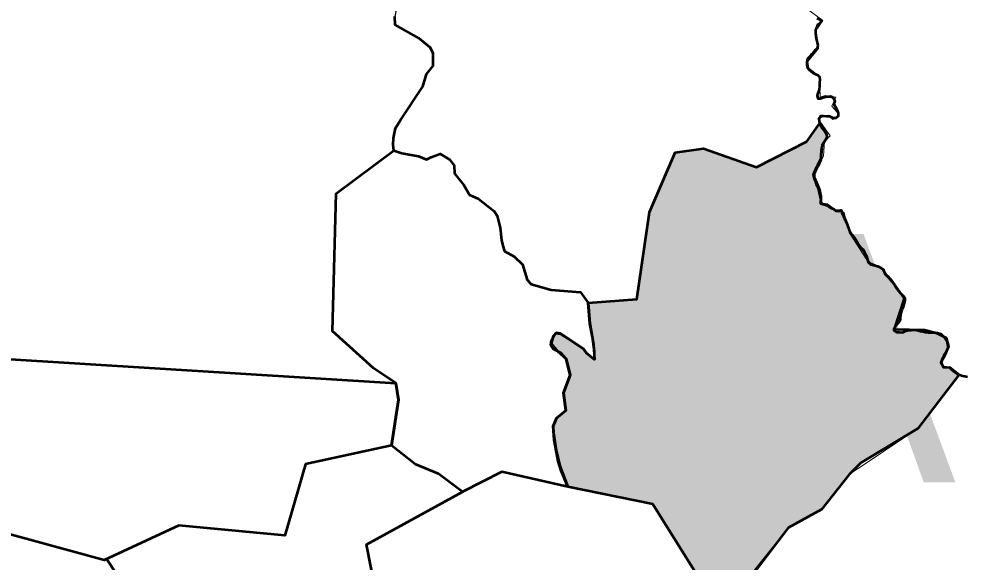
# Model space of a CAD drawing. Extents: x -1643653 to 4543381, y 1624270 to 13878484.
# Drawn here: x 816274 to 818180, y 9013570 to 9014664 of the extents above; entities that cross this region are included whole.
import ezdxf

# ---------------------------------------------------------------- set-up
doc = ezdxf.new("R2010")
doc.units = 0
doc.header["$LTSCALE"] = 200
doc.layers.add('60', color=7, linetype='Continuous', lineweight=13)

msp = doc.modelspace()

# ---------------------------------------------------------------- hatches: boundary and pattern name
at = {"layer": '60'}
msp.add_hatch(color=256, dxfattribs=at).paths.add_polyline_path([(818035.5, 9014039.1), (818096.4, 9014037.6), (818120.1, 9014031.6), (818139.7, 9014021.6), (818144.9, 9014004.4), (818137.4, 9013986.4), (818129.2, 9013972.1), (818135.2, 9013961.6), (818147.2, 9013962.4), (818165.9, 9013948.1), (818083.1, 9013839.1), (817968.5, 9013770), (817944.9, 9013746.6), (817889.4, 9013676.2), (817822.3, 9013638.9), (817727.1, 9013514.8), (817685.5, 9013468.5), (817549.6, 9013686.7), (817378.8, 9013721.7), (817365, 9013754), (817359.2, 9013773.6), (817351.2, 9013816.3), (817348.9, 9013844), (817355.8, 9013860.1), (817374.2, 9013875.1), (817369.6, 9013910.9), (817383.5, 9013946.7), (817375.4, 9013979), (817365, 9013990.5), (817350, 9013998.6), (817344.2, 9014006.7), (817345.4, 9014017), (817353.5, 9014030.9), (817363.8, 9014029.7), (817378.8, 9014020.5), (817410, 9013999.7), (817415.8, 9013990.5), (817431.9, 9013977.8), (817431.9, 9013994), (817428.4, 9014022.8), (817422.7, 9014050.5), (817419.4, 9014092.2), (817517.6, 9014099.8), (817543, 9014274.6), (817594.8, 9014394.5), (817651.7, 9014402.6), (817758.3, 9014365), (817859.8, 9014416.8), (817885.9, 9014453.8), (817890.4, 9014443.7), (817899, 9014432), (817900, 9014425.8), (817897.9, 9014420.8), (817890.7, 9014409.6), (817888, 9014382.6), (817874.1, 9014354.7), (817874.1, 9014344.8), (817881, 9014329.8), (817884.9, 9014319.3), (817887.9, 9014305.7), (817886.9, 9014292.1), (817900.9, 9014289.8), (817917.5, 9014278.2), (817928.5, 9014278.4), (817940.2, 9014251.6), (817945.2, 9014236.5), (817965.1, 9014207.4), (817976.8, 9014191.7), (817983.9, 9014172.6), (818008.5, 9014163.5), (818013.1, 9014160), (818016.3, 9014150.4), (818028.6, 9014139.1), (818055.5, 9014101.1)])

# ---------------------------------------------------------------- linework, layer by layer
at = {"layer": '60', "lineweight": 53}
for p, q in [((816905.1, 9014035.2), (816912.4, 9014312.2)), ((816234.2, 9013980), (817032.2, 9013930.5))]:
    msp.add_line(p, q, dxfattribs=at)
at = {"layer": '60', "lineweight": 25}
for points in [[(817041.9, 9014698.1), (817033.4, 9014685.4), (817030.1, 9014668.6), (817030.9, 9014651.7), (817078.9, 9014624.8)], [(817885.9, 9014453.8), (817882.9, 9014462), (817889.4, 9014467), (817896, 9014467), (817906.5, 9014467.5), (817914.1, 9014463.5), (817920.1, 9014464.5), (817924.1, 9014469.5), (817922.1, 9014476.5), (817918.6, 9014482.6), (817914.1, 9014490.1), (817914.6, 9014495.7), (817915.6, 9014503.7), (817907, 9014508.7), (817896, 9014507.2), (817888.4, 9014504.2), (817882.4, 9014504.2), (817880.9, 9014509.7), (817885.9, 9014521.6), (817885.9, 9014538.8), (817885.4, 9014547.3), (817879.9, 9014550.8), (817871.3, 9014554.8), (817862.3, 9014562.9), (817859.3, 9014570.9), (817861.8, 9014582), (817869.3, 9014594.1), (817878.9, 9014601.1), (817882.9, 9014607.7), (817881.4, 9014613.4), (817879.9, 9014625), (817877.9, 9014634.5), (817878.4, 9014644.1), (817884.4, 9014654.1), (817889.4, 9014658.7), (817887.4, 9014662.2), (817880.9, 9014666.2)], [(817078.9, 9014624.8), (817101.6, 9014606.2), (817107.5, 9014594.5), (817107.5, 9014569.2), (817094.1, 9014552.3)], [(817094.1, 9014552.3), (817086.5, 9014527.9), (817041.9, 9014459.7), (817031.8, 9014443.7), (817027.6, 9014423.5), (817026.7, 9014410), (817028.4, 9014399.1), (817044.4, 9014393.2)], [(817651.7, 9014402.6), (817758.3, 9014365), (817859.8, 9014416.8), (817885.9, 9014453.8)], [(817405.2, 9014111.9), (817406.7, 9014111.5), (817419.4, 9014092.2), (817517.6, 9014099.8), (817543, 9014274.6), (817594.8, 9014394.5), (817651.7, 9014402.6)], [(817044.4, 9014393.2), (817078.1, 9014387.3), (817094.1, 9014380.5), (817103.3, 9014385.6), (817121.8, 9014392.3), (817140.3, 9014380.5), (817149.6, 9014368.7), (817150.5, 9014352.7), (817169, 9014329.2)], [(817169, 9014329.2), (817181.6, 9014309.8), (817189, 9014305.9)], [(817189, 9014305.9), (817198.7, 9014301.4), (817200.7, 9014299.8)], [(817200.7, 9014299.8), (817201, 9014299.7), (817219, 9014285.8), (817223.8, 9014281.7)], [(817223.8, 9014281.7), (817230.3, 9014276.6), (817231.5, 9014274.8)], [(817231.5, 9014274.8), (817236.7, 9014267.3), (817240.9, 9014249.6), (817241.4, 9014245.2)], [(817241.4, 9014245.2), (817242, 9014242.8), (817244.4, 9014221.9), (817247.5, 9014206.7)], [(817247.5, 9014206.7), (817251.3, 9014196), (817270.3, 9014185.6), (817287.4, 9014169.4), (817296.8, 9014138.1), (817298.2, 9014136.7)], [(817298.2, 9014136.7), (817306.6, 9014130.1), (817321.4, 9014124.9), (817345.3, 9014118.3)], [(817345.3, 9014118.3), (817390.7, 9014115.7), (817396.4, 9014114.2)], [(817396.4, 9014114.2), (817404, 9014113.6), (817405.2, 9014111.9)]]:
    msp.add_lwpolyline(points, dxfattribs=at)
at = {"layer": '60'}
msp.add_lwpolyline([(817861.8, 9014682.5), (817891.7, 9014660.9), (817878.4, 9014640.9), (817883.3, 9014604.4), (817861.8, 9014577.8), (817863.4, 9014564.5), (817885, 9014547.9), (817886.7, 9014506.3), (817896.6, 9014509.7), (817918.2, 9014506.3), (817909.9, 9014488), (817924.9, 9014471.4), (817911.6, 9014461.5), (817903.3, 9014469.8), (817881.7, 9014463.1), (817906.6, 9014428.2), (817895, 9014416.6), (817893.3, 9014388.3), (817875.1, 9014348.4), (817888.3, 9014290.3), (817934.8, 9014273.7), (817944.8, 9014233.8), (817988, 9014167.3), (818009.6, 9014162.3), (818016.2, 9014150.7), (818056.1, 9014102.5), (818035.5, 9014039.1), (818096.4, 9014037.6), (818139.7, 9014021.6), (818144.9, 9014004.4), (818129.2, 9013972.1), (818135.2, 9013961.6), (818147.2, 9013962.4), (818165.9, 9013948.1), (818083.1, 9013839.1), (817944.9, 9013746.6), (817889.4, 9013676.2), (817822.3, 9013638.9), (817685.5, 9013468.5), (817549.6, 9013686.7), (817245.7, 9013751.8), (816973.3, 9013605.7), (817073.4, 9013098)], dxfattribs=at)
msp.add_lwpolyline([(817861.8, 9014682.5), (817891.7, 9014660.9), (817878.4, 9014640.9), (817883.3, 9014604.4), (817861.8, 9014577.8), (817863.4, 9014564.5), (817885, 9014547.9), (817886.7, 9014506.3), (817896.6, 9014509.7), (817918.2, 9014506.3), (817909.9, 9014488), (817924.9, 9014471.4), (817911.6, 9014461.5), (817903.3, 9014469.8), (817881.7, 9014463.1), (817906.6, 9014428.2), (817895, 9014416.6), (817893.3, 9014388.3), (817875.1, 9014348.4), (817888.3, 9014290.3), (817934.8, 9014273.7), (817944.8, 9014233.8), (817988, 9014167.3), (818009.6, 9014162.3), (818016.2, 9014150.7), (818056.1, 9014102.5), (818035.5, 9014039.1), (818096.4, 9014037.6), (818139.7, 9014021.6), (818144.9, 9014004.4), (818129.2, 9013972.1), (818135.2, 9013961.6), (818147.2, 9013962.4), (818165.9, 9013948.1), (818083.1, 9013839.1), (817944.9, 9013746.6), (817889.4, 9013676.2), (817822.3, 9013638.9), (817685.5, 9013468.5), (817549.6, 9013686.7), (817245.7, 9013751.8), (816973.3, 9013605.7), (817073.4, 9013098)], dxfattribs=at)
at = {"layer": '60', "lineweight": 53}
for points in [[(817028.4, 9014399.1), (817026.7, 9014410), (817027.6, 9014423.5), (817031.8, 9014443.7), (817041.9, 9014459.7), (817086.5, 9014527.9), (817094.1, 9014552.3), (817107.5, 9014569.2), (817107.5, 9014594.5), (817101.6, 9014606.2), (817078.9, 9014624.8), (817030.9, 9014651.7), (817030.1, 9014668.6)], [(817879.8, 9014665.4), (817884.3, 9014663.3), (817888.9, 9014660.2), (817886.3, 9014655.1), (817881.2, 9014652.1), (817879.1, 9014646), (817877.1, 9014641.5), (817877, 9014635.8), (817878, 9014628.7), (817878.9, 9014621.6), (817880.4, 9014616), (817881.9, 9014610.3)], [(817881.9, 9014610.3), (817880.3, 9014604.2), (817876.3, 9014600.7), (817872.7, 9014596.7), (817868.6, 9014591.1), (817865, 9014587.5), (817860.9, 9014583.5), (817859.3, 9014577.4), (817859.3, 9014572.3), (817860.2, 9014566.2), (817863.8, 9014561.6), (817867.8, 9014558.5), (817871.4, 9014554.9), (817877, 9014552.8), (817881.5, 9014550.8), (817885, 9014547.2), (817886, 9014541), (817885, 9014536), (817884.9, 9014528.8), (817884.4, 9014521.2), (817881.8, 9014514.6), (817880.7, 9014509.5), (817881.7, 9014503.4), (817886.8, 9014503.8), (817892.4, 9014505.3), (817897.5, 9014506.8), (817902.6, 9014507.3), (817909.2, 9014507.3), (817914.2, 9014502.7), (817915.7, 9014497.6), (817914.2, 9014492.5), (817916.7, 9014487.4), (817920.7, 9014480.2), (817922.7, 9014474.1), (817922.7, 9014468), (817918, 9014463.9), (817912.5, 9014464), (817905.9, 9014467.1), (817899.8, 9014467.6), (817893.2, 9014468.2), (817887.6, 9014468.7), (817883.4, 9014462.1), (817884.9, 9014454.5), (817886.9, 9014449.3), (817890.4, 9014443.7), (817894.5, 9014439.1), (817899, 9014432), (817900, 9014425.8), (817897.9, 9014420.8), (817894.8, 9014416.7), (817891.8, 9014412.6), (817889.7, 9014406.5), (817888.1, 9014397.9), (817888, 9014390.8), (817888, 9014385.2), (817888, 9014380.1), (817885.4, 9014374), (817883.3, 9014368.9), (817879.2, 9014365.3), (817876.1, 9014359.3), (817874.1, 9014354.7), (817872, 9014349.6), (817874, 9014342), (817877, 9014336.3), (817878.5, 9014330.7)], [(817685.5, 9013468.5), (817549.6, 9013686.7), (817378.8, 9013721.7), (817365, 9013754), (817359.2, 9013773.6), (817351.2, 9013816.3), (817348.9, 9013844), (817355.8, 9013860.1), (817374.2, 9013875.1), (817369.6, 9013910.9), (817383.5, 9013946.7), (817375.4, 9013979), (817365, 9013990.5), (817350, 9013998.6), (817344.2, 9014006.7), (817345.4, 9014017), (817353.5, 9014030.9), (817363.8, 9014029.7), (817378.8, 9014020.5), (817410, 9013999.7), (817415.8, 9013990.5), (817431.9, 9013977.8), (817431.9, 9013994), (817428.4, 9014022.8), (817422.7, 9014050.5), (817419.4, 9014092.2), (817517.6, 9014099.8), (817543, 9014274.6), (817594.8, 9014394.5), (817651.7, 9014402.6), (817758.3, 9014365), (817859.8, 9014416.8), (817885.9, 9014453.8), (817890.4, 9014443.7), (817899, 9014432), (817900, 9014425.8), (817897.9, 9014420.8), (817890.7, 9014409.6), (817888, 9014382.6), (817874.1, 9014354.7), (817874.1, 9014344.8), (817881, 9014329.8), (817884.9, 9014319.3), (817887.9, 9014305.7), (817886.9, 9014292.1), (817900.9, 9014289.8), (817917.5, 9014278.2), (817928.5, 9014278.4), (817940.2, 9014251.6), (817945.2, 9014236.5), (817965.1, 9014207.4), (817976.8, 9014191.7), (817983.9, 9014172.6), (818008.5, 9014163.5), (818013.1, 9014160), (818016.3, 9014150.4), (818028.6, 9014139.1), (818055.5, 9014101.1), (818035.5, 9014039.1), (818096.4, 9014037.6), (818120.1, 9014031.6), (818139.7, 9014021.6), (818144.9, 9014004.4), (818137.4, 9013986.4), (818129.2, 9013972.1), (818135.2, 9013961.6), (818147.2, 9013962.4), (818165.9, 9013948.1), (818083.1, 9013839.1), (817968.5, 9013770), (817944.9, 9013746.6), (817889.4, 9013676.2), (817822.3, 9013638.9), (817727.1, 9013514.8)], [(817032.2, 9013930.5), (816987.3, 9013960.8), (816905.1, 9014035.2), (816912.4, 9014312.2), (817028.4, 9014399.1)], [(816912.4, 9014312.2), (817028.4, 9014399.1), (817044.4, 9014393.2), (817078.1, 9014387.3), (817094.1, 9014380.5), (817103.3, 9014385.6), (817121.8, 9014392.3), (817140.3, 9014380.5), (817149.6, 9014368.7), (817150.5, 9014352.7), (817169, 9014329.2), (817180.9, 9014309.7), (817198.7, 9014301.4), (817230.3, 9014276.6), (817236.2, 9014267.2), (817242, 9014242.8), (817244.9, 9014218.1), (817247.4, 9014206.8), (817251.3, 9014196), (817270.3, 9014185.6), (817287.4, 9014169.4), (817296.8, 9014138.1), (817304.4, 9014129.6), (817345.3, 9014118.3), (817404, 9014113.6), (817419.4, 9014092.2), (817422.7, 9014050.5), (817430.2, 9014008.4), (817431.9, 9013977.8), (817415.8, 9013990.5), (817410, 9013999.7), (817364, 9014030.4), (817355.6, 9014031.9), (817349, 9014025.2), (817345.2, 9014010.1), (817357.5, 9013994.5), (817375.4, 9013979), (817383.5, 9013946.7), (817369.6, 9013910.9), (817374.2, 9013875.1), (817355.8, 9013860.1), (817348.9, 9013844), (817350, 9013830.1), (817355.2, 9013794.9), (817362.1, 9013763.8), (817378.8, 9013721.7), (817245.7, 9013751.8), (817166.2, 9013711.2)], [(817878.5, 9014330.7), (817882, 9014325.1), (817884, 9014320), (817886, 9014313.9), (817887.5, 9014307.2), (817887.9, 9014300.6), (817887.9, 9014295), (817890.9, 9014290.9), (817897, 9014289.3), (817901.6, 9014287.3), (817907.1, 9014283.2), (817913.2, 9014281.6), (817917.8, 9014277.5), (817923.9, 9014276.4), (817928.5, 9014278.4), (817930, 9014273.3), (817933.5, 9014266.7), (817935.5, 9014262.1), (817939.5, 9014253.4), (817942.5, 9014244.7), (817944.5, 9014238.6), (817947.5, 9014233), (817950.5, 9014228.9), (817954, 9014225.3), (817956.6, 9014220.7), (817961.6, 9014213.5), (817965.1, 9014207.4), (817969.1, 9014202.8), (817973.7, 9014198.7), (817975.7, 9014193.6), (817979.7, 9014186.4), (817981.7, 9014178.3), (817984.2, 9014173.7), (817988.2, 9014170.1), (817994.3, 9014168), (818002.5, 9014165.9), (818007.5, 9014163.3)], [(818007.5, 9014163.3), (818012.6, 9014159.7), (818016.1, 9014154.1), (818018.1, 9014149.5), (818023.7, 9014144.4), (818028.2, 9014138.7), (818032.2, 9014134.1), (818036.3, 9014128), (818041.3, 9014119.8), (818047.3, 9014112.1), (818053.4, 9014106), (818057, 9014102.4), (818056.9, 9014096.3), (818054.8, 9014089.2), (818053.8, 9014083.1), (818050.7, 9014078), (818048.6, 9014071.4), (818047.1, 9014063.7), (818047.7, 9014059.4), (818046.5, 9014055.2), (818037.7, 9014044.6), (818034.7, 9014039.4), (818034.6, 9014036.8), (818040.2, 9014033.2), (818045.8, 9014032.7), (818051.9, 9014032.6), (818058.5, 9014035.6), (818062.6, 9014036.4), (818069.7, 9014037.1), (818075.8, 9014037.6), (818080.8, 9014037.3), (818088.3, 9014034.8), (818093.2, 9014034.6), (818098, 9014033.3), (818103.5, 9014032.1), (818111.4, 9014032.1), (818117.8, 9014032.1), (818122.9, 9014031.5), (818129.3, 9014029.7), (818131.7, 9014027), (818135.2, 9014023.4), (818138.3, 9014019.3), (818141.3, 9014014.7), (818142.8, 9014008.6), (818143.2, 9014002.5), (818141.7, 9013997.4), (818139.6, 9013992.3), (818136.2, 9013988.1), (818133.8, 9013982.6), (818131.1, 9013977.2), (818130.2, 9013973.2), (818130.5, 9013970.5), (818133.5, 9013964.1), (818135.3, 9013962.3), (818140.4, 9013962.3), (818146.5, 9013961.7), (818151.1, 9013957.1), (818157.6, 9013952.5), (818162.2, 9013948.9), (818167.8, 9013946.8), (818172.8, 9013944.8), (818177.9, 9013944.2), (818183, 9013943.2)], [(815597.5, 9013972.6), (815747.7, 9014074.5), (815929.8, 9014086.3), (816031.9, 9013976.8), (816234.2, 9013980), (817032.2, 9013930.5)], [(817023.9, 9013805.1), (817037.8, 9013896.8), (817032.2, 9013930.5), (816987.3, 9013960.8), (816905.1, 9014035.2)], [(816595.7, 9013643.4), (816445.2, 9013573.7), (816216.5, 9013636.6), (816234.2, 9013980)], [(817032.2, 9013930.5), (817037.8, 9013896.8), (817023.9, 9013805.1), (816850.5, 9013767.5), (816808.8, 9013623.8), (816595.7, 9013643.4)], [(817023.9, 9013805.1), (816850.5, 9013767.5), (816808.8, 9013623.8), (816595.7, 9013643.4)], [(817166.2, 9013711.2), (817118, 9013747.6), (817071.1, 9013767.1), (817023.9, 9013805.1)], [(817166.2, 9013711.2), (817118, 9013747.6), (817071.1, 9013767.1), (817023.9, 9013805.1)], [(817073.4, 9013098), (816973.3, 9013605.7), (817166.2, 9013711.2)], [(816595.7, 9013643.4), (816445.2, 9013573.7), (816216.5, 9013636.6)], [(816543.7, 9012914.3), (816728.6, 9013154.1), (816450.2, 9013576.6)]]:
    msp.add_lwpolyline(points, dxfattribs=at)
at = {"layer": '60', "lineweight": 25}
msp.add_spline([(814781, 9009175.5), (814787.2, 9009173.4), (814796.9, 9009173.4), (814799.4, 9009172.4), (814805.1, 9009174.5), (814805.6, 9009176.5), (814811.7, 9009179.5), (814811.7, 9009179.5), (814801.5, 9009181), (814790.7, 9009181.5), (814784.1, 9009183.1), (814777.4, 9009185.1), (814778.4, 9009175.5)], degree=3, dxfattribs=at)

# ---------------------------------------------------------------- texts
at = {"layer": '60'}
msp.add_text('Arapiraca', height=500, dxfattribs=at).set_placement((817713.8, 9013730.9))

doc.saveas('drawing.dxf')
